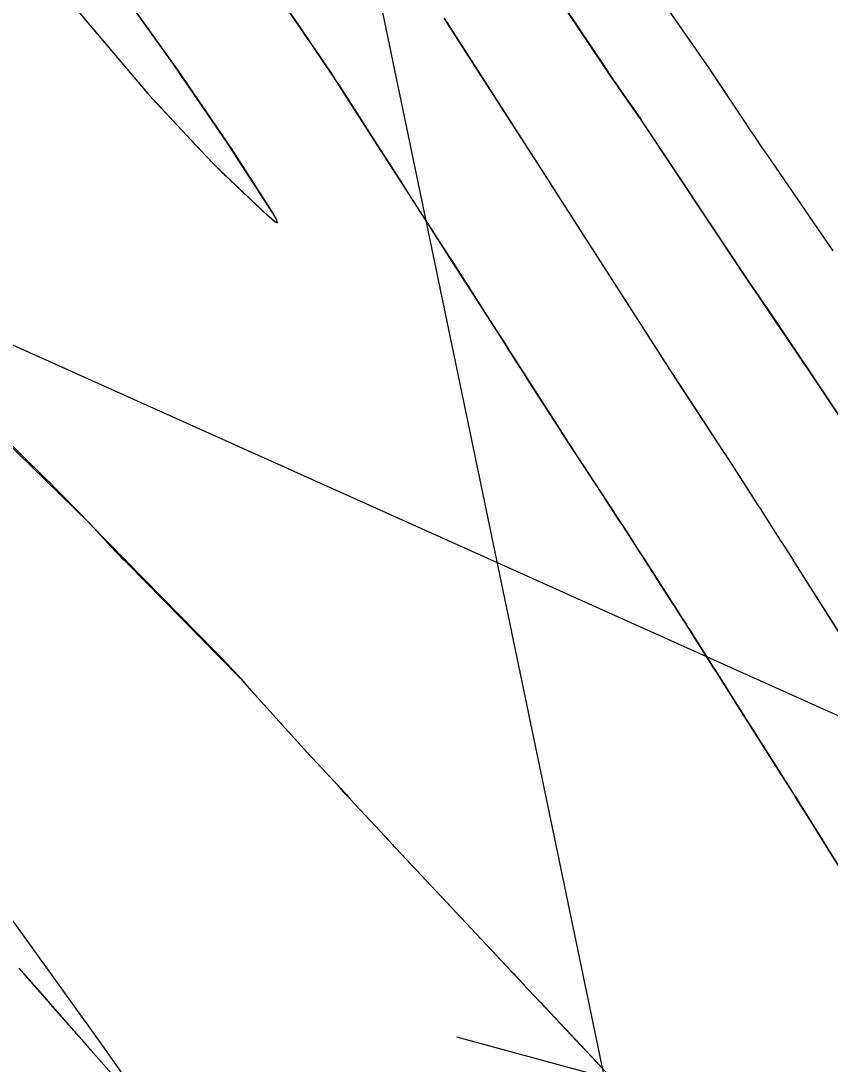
# Model space of a CAD drawing. Extents: x 954385 to 988206, y 1868364 to 1924553.
# Drawn here: x 955998.24 to 956024.11, y 1922772.51 to 1922805.85 of the extents above; entities that cross this region are included whole.
import ezdxf

# ---------------------------------------------------------------- set-up
doc = ezdxf.new("R2010")
doc.units = 0
for name, color, linetype in [('1', 7, 'Continuous'), ('Default', 7, 'Continuous'), ('Ex_Major Contours', 7, 'Continuous'), ('Ex_Minor Contours', 7, 'Continuous'), ('Slopes', 7, 'Continuous')]:
    doc.layers.add(name, color=color, linetype=linetype)

msp = doc.modelspace()

# ---------------------------------------------------------------- linework, layer by layer
at = {"layer": '1'}
for points in [[(956024.199, 1922798.506), (956024.083, 1922798.677), (956023.966, 1922798.848), (956022.111, 1922801.549), (956021.924, 1922801.822), (956021.738, 1922802.096), (956021.553, 1922802.371), (956021.369, 1922802.647), (956020.273, 1922804.294), (956020.264, 1922804.308), (956020.248, 1922804.332), (956020.237, 1922804.348), (956017.062, 1922808.917)], [(956014.29, 1922808.279), (956016.937, 1922804.327), (956017.045, 1922804.166), (956017.154, 1922804.006), (956017.264, 1922803.846), (956017.374, 1922803.686), (956018.032, 1922802.74), (956018.041, 1922802.727), (956018.062, 1922802.694), (956018.067, 1922802.686), (956021.293, 1922797.836), (956021.358, 1922797.74), (956021.422, 1922797.644), (956021.488, 1922797.548), (956021.553, 1922797.452), (956021.816, 1922797.069), (956021.881, 1922796.973), (956021.947, 1922796.877), (956022.012, 1922796.781), (956022.077, 1922796.685), (956023.538, 1922794.509), (956023.56, 1922794.477), (956023.582, 1922794.445), (956023.604, 1922794.413), (956023.625, 1922794.381), (956023.714, 1922794.254), (956023.736, 1922794.223), (956023.757, 1922794.191), (956023.779, 1922794.159), (956023.8, 1922794.126), (956024.546, 1922793.002)], [(956001.545, 1922806.666), (956003.041, 1922804.571), (956003.118, 1922804.464), (956003.139, 1922804.434), (956003.161, 1922804.403), (956003.264, 1922804.262), (956003.265, 1922804.261), (956004.962, 1922801.773), (956005.001, 1922801.717), (956005.011, 1922801.701), (956005.022, 1922801.684), (956006.253, 1922799.767), (956006.399, 1922799.518), (956006.424, 1922799.415), (956006.328, 1922799.459), (956006.11, 1922799.649), (956004.919, 1922800.779), (956004.668, 1922801.02), (956004.421, 1922801.265), (956004.178, 1922801.513), (956003.939, 1922801.766), (956002.571, 1922803.23), (956002.543, 1922803.26), (956002.515, 1922803.29), (956002.487, 1922803.321), (956002.459, 1922803.352), (956002.293, 1922803.536), (956002.292, 1922803.538), (956002.163, 1922803.698), (956002.155, 1922803.707), (956000.219, 1922805.992)], [(956025.524, 1922777.002), (956023.263, 1922780.629), (956023.243, 1922780.66), (956023.223, 1922780.692), (956023.204, 1922780.724), (956023.184, 1922780.756), (956023.054, 1922780.962), (956022.974, 1922781.089), (956022.877, 1922781.243), (956022.719, 1922781.494), (956022.662, 1922781.583), (956020.945, 1922784.294), (956020.801, 1922784.52), (956020.658, 1922784.746), (956020.514, 1922784.973), (956020.37, 1922785.199), (956019.607, 1922786.403), (956019.558, 1922786.48), (956019.509, 1922786.557), (956019.46, 1922786.634), (956019.411, 1922786.71), (956019.214, 1922787.017), (956019.116, 1922787.17), (956019.017, 1922787.324), (956018.492, 1922788.143), (956018.467, 1922788.182), (956018.417, 1922788.259), (956018.352, 1922788.361), (956018.333, 1922788.391), (956018.099, 1922788.755), (956018.014, 1922788.886), (956017.93, 1922789.017), (956017.627, 1922789.488), (956017.562, 1922789.589), (956017.497, 1922789.689), (956017.432, 1922789.789), (956017.367, 1922789.889), (956016.957, 1922790.515), (956016.867, 1922790.652), (956016.776, 1922790.79), (956016.686, 1922790.927), (956016.596, 1922791.065), (956015.994, 1922791.985), (956015.864, 1922792.184), (956015.734, 1922792.384), (956015.605, 1922792.583), (956015.476, 1922792.784), (956014.49, 1922794.321), (956014.282, 1922794.644), (956014.075, 1922794.967), (956013.868, 1922795.29), (956013.661, 1922795.613), (956011.985, 1922798.226), (956011.978, 1922798.237), (956011.953, 1922798.277), (956011.951, 1922798.28), (956010.56, 1922800.446), (956010.327, 1922800.808), (956010.095, 1922801.169), (956009.862, 1922801.531), (956009.63, 1922801.893), (956008.449, 1922803.733), (956008.336, 1922803.908), (956008.222, 1922804.082), (956008.107, 1922804.254), (956007.99, 1922804.427), (956007.491, 1922805.158), (956007.389, 1922805.307), (956007.287, 1922805.457), (956007.185, 1922805.606), (956007.083, 1922805.755), (956006.471, 1922806.652)], [(956025.317, 1922784.858), (956022.991, 1922788.523), (956022.878, 1922788.703), (956022.763, 1922788.882), (956022.649, 1922789.061), (956022.535, 1922789.239), (956021.876, 1922790.266), (956021.818, 1922790.357), (956021.745, 1922790.471), (956021.702, 1922790.537), (956021.599, 1922790.698), (956020.853, 1922791.857), (956020.81, 1922791.924), (956020.767, 1922791.991), (956020.745, 1922792.024), (956020.723, 1922792.058), (956019.159, 1922794.446), (956019.085, 1922794.558), (956019.011, 1922794.671), (956018.993, 1922794.699), (956018.974, 1922794.727), (956018.956, 1922794.756), (956018.938, 1922794.784), (956015.362, 1922800.355), (956015.301, 1922800.451), (956015.208, 1922800.595), (956015.184, 1922800.633), (956015.174, 1922800.649), (956011.774, 1922805.942)], [(955995.899, 1922794.295), (955999.031, 1922791.222), (955999.171, 1922791.084), (955999.31, 1922790.945), (955999.448, 1922790.805), (955999.586, 1922790.664), (956000.405, 1922789.819), (956000.417, 1922789.808), (956000.437, 1922789.789), (956000.444, 1922789.782), (956000.451, 1922789.775), (956001.139, 1922789.034), (956001.256, 1922788.91), (956001.373, 1922788.787), (956001.491, 1922788.664), (956001.61, 1922788.542), (956005.209, 1922784.893), (956005.244, 1922784.857), (956005.278, 1922784.82), (956005.312, 1922784.783), (956005.345, 1922784.745), (956005.475, 1922784.592), (956005.508, 1922784.554), (956005.541, 1922784.516), (956005.575, 1922784.478), (956005.608, 1922784.441), (956007.392, 1922782.47), (956007.405, 1922782.455), (956007.418, 1922782.441), (956007.431, 1922782.426), (956007.444, 1922782.411), (956007.496, 1922782.353), (956007.508, 1922782.339), (956007.521, 1922782.324), (956007.535, 1922782.31), (956007.548, 1922782.296), (956008.452, 1922781.328), (956008.525, 1922781.249), (956008.633, 1922781.134), (956008.639, 1922781.127), (956008.652, 1922781.112), (956008.724, 1922781.03), (956008.737, 1922781.016), (956008.75, 1922781.001), (956008.763, 1922780.987), (956008.775, 1922780.973), (956009.883, 1922779.786), (956009.912, 1922779.754), (956009.941, 1922779.722), (956009.97, 1922779.69), (956009.999, 1922779.658), (956010.113, 1922779.528), (956010.142, 1922779.496), (956010.171, 1922779.464), (956010.2, 1922779.432), (956010.229, 1922779.401), (956013.944, 1922775.444), (956013.982, 1922775.403), (956014.041, 1922775.34), (956014.044, 1922775.337), (956014.33, 1922775.031), (956014.442, 1922774.91), (956014.667, 1922774.67), (956014.676, 1922774.66), (956014.77, 1922774.564), (956014.786, 1922774.547), (956014.802, 1922774.531), (956014.817, 1922774.514), (956014.833, 1922774.497), (956019.352, 1922769.68)], [(955998.171, 1922775.572), (955999.045, 1922774.582), (955999.116, 1922774.501), (955999.222, 1922774.381), (955999.236, 1922774.364), (956000.396, 1922773.045), (956000.411, 1922773.028), (956000.426, 1922773.011), (956000.456, 1922772.975), (956000.471, 1922772.958), (956000.486, 1922772.941), (956003.244, 1922769.819)]]:
    msp.add_lwpolyline(points, dxfattribs=at)
at = {"layer": 'Default'}
msp.add_arc((955068.332, 1922107.114), 1145.916, 31.460692, 46.414195, dxfattribs=at)
at = {"layer": 'Ex_Major Contours'}
for points in [[(956025.316, 1922784.858), (956022.992, 1922788.524), (956022.878, 1922788.703), (956022.764, 1922788.882), (956022.65, 1922789.061), (956022.535, 1922789.239), (956021.876, 1922790.265), (956021.818, 1922790.356), (956021.713, 1922790.52), (956021.631, 1922790.647), (956021.603, 1922790.692), (956021.574, 1922790.736), (956020.852, 1922791.856), (956020.809, 1922791.923), (956020.766, 1922791.99), (956020.744, 1922792.024), (956020.722, 1922792.057), (956019.157, 1922794.444), (956019.083, 1922794.557), (956019.009, 1922794.67), (956018.991, 1922794.698), (956018.972, 1922794.726), (956018.954, 1922794.755), (956018.936, 1922794.783), (956018.752, 1922795.069), (956018.679, 1922795.184), (956018.606, 1922795.298), (956015.21, 1922800.596), (956015.187, 1922800.628), (956015.18, 1922800.638), (956015.173, 1922800.648), (956013.263, 1922803.622), (956012.743, 1922804.431), (956011.77, 1922805.945)], [(955998.178, 1922775.57), (955998.299, 1922775.431), (955999.014, 1922774.613), (955999.027, 1922774.599), (955999.04, 1922774.584), (955999.077, 1922774.539), (955999.086, 1922774.528), (955999.194, 1922774.406), (955999.23, 1922774.365), (955999.267, 1922774.323), (956000.426, 1922773.018), (956000.436, 1922773.007), (956000.446, 1922772.995), (956000.47, 1922772.967), (956000.479, 1922772.955), (956000.484, 1922772.949), (956002.743, 1922770.386)]]:
    msp.add_lwpolyline(points, dxfattribs=at)
at = {"layer": 'Ex_Minor Contours'}
for points in [[(956024.198, 1922798.507), (956024.082, 1922798.677), (956023.965, 1922798.848), (956022.111, 1922801.549), (956021.924, 1922801.823), (956021.738, 1922802.097), (956021.553, 1922802.371), (956021.369, 1922802.647), (956020.27, 1922804.298), (956020.248, 1922804.332), (956020.238, 1922804.348), (956017.062, 1922808.919)], [(956024.546, 1922793.002), (956023.8, 1922794.126), (956023.779, 1922794.158), (956023.757, 1922794.191), (956023.735, 1922794.223), (956023.714, 1922794.254), (956023.625, 1922794.381), (956023.603, 1922794.413), (956023.582, 1922794.445), (956023.56, 1922794.477), (956023.538, 1922794.509), (956022.076, 1922796.685), (956022.011, 1922796.781), (956021.946, 1922796.877), (956021.881, 1922796.973), (956021.815, 1922797.069), (956021.553, 1922797.451), (956021.487, 1922797.547), (956021.422, 1922797.643), (956021.357, 1922797.739), (956021.293, 1922797.836), (956018.066, 1922802.687), (956018.059, 1922802.697), (956018.04, 1922802.726), (956018.031, 1922802.739), (956017.374, 1922803.686), (956017.263, 1922803.845), (956017.154, 1922804.005), (956017.045, 1922804.165), (956016.937, 1922804.326), (956014.289, 1922808.279)], [(956000.079, 1922806.149), (956000.337, 1922805.844), (956001.853, 1922804.057), (956002.125, 1922803.737), (956002.14, 1922803.718), (956002.156, 1922803.7), (956002.171, 1922803.682), (956002.186, 1922803.663), (956002.281, 1922803.549), (956002.292, 1922803.535), (956002.296, 1922803.531), (956002.459, 1922803.35), (956002.486, 1922803.319), (956002.514, 1922803.289), (956002.543, 1922803.258), (956002.571, 1922803.228), (956004.346, 1922801.335), (956004.382, 1922801.297), (956004.418, 1922801.26), (956004.454, 1922801.224), (956004.49, 1922801.188), (956004.638, 1922801.044), (956004.674, 1922801.008), (956004.711, 1922800.972), (956004.749, 1922800.937), (956004.786, 1922800.901), (956006.166, 1922799.601), (956006.356, 1922799.436), (956006.44, 1922799.398), (956006.418, 1922799.488), (956006.291, 1922799.704), (956005.412, 1922801.074), (956005.21, 1922801.386), (956005.006, 1922801.697), (956004.8, 1922802.006), (956004.592, 1922802.314), (956003.345, 1922804.145), (956003.266, 1922804.26), (956003.265, 1922804.263), (956003.258, 1922804.271), (956003.152, 1922804.42), (956003.119, 1922804.466), (956003.032, 1922804.588), (956001.546, 1922806.668)], [(956006.472, 1922806.652), (956007.203, 1922805.58), (956007.305, 1922805.43), (956007.407, 1922805.28), (956007.509, 1922805.131), (956007.611, 1922804.981), (956008.019, 1922804.382), (956008.121, 1922804.232), (956008.221, 1922804.081), (956008.321, 1922803.929), (956008.419, 1922803.777), (956009.63, 1922801.891), (956009.862, 1922801.529), (956010.094, 1922801.167), (956010.327, 1922800.805), (956010.559, 1922800.444), (956011.95, 1922798.279), (956011.956, 1922798.269), (956011.981, 1922798.236), (956011.987, 1922798.227), (956013.242, 1922796.268), (956013.452, 1922795.941), (956013.662, 1922795.613), (956013.872, 1922795.286), (956014.082, 1922794.958), (956015.474, 1922792.783), (956015.603, 1922792.582), (956015.732, 1922792.382), (956015.862, 1922792.183), (956015.992, 1922791.983), (956016.595, 1922791.063), (956016.685, 1922790.926), (956016.775, 1922790.788), (956016.866, 1922790.651), (956016.956, 1922790.513), (956017.366, 1922789.888), (956017.431, 1922789.788), (956017.496, 1922789.688), (956017.561, 1922789.588), (956017.626, 1922789.487), (956017.929, 1922789.016), (956018.014, 1922788.885), (956018.098, 1922788.754), (956018.339, 1922788.38), (956018.364, 1922788.341), (956018.414, 1922788.264), (956018.499, 1922788.132), (956019.017, 1922787.324), (956019.116, 1922787.17), (956019.214, 1922787.017), (956019.411, 1922786.711), (956019.46, 1922786.634), (956019.51, 1922786.557), (956019.558, 1922786.48), (956019.607, 1922786.404), (956020.371, 1922785.199), (956020.514, 1922784.973), (956020.658, 1922784.746), (956020.801, 1922784.52), (956020.945, 1922784.294), (956022.656, 1922781.591), (956022.672, 1922781.567), (956022.708, 1922781.511), (956022.727, 1922781.483), (956022.735, 1922781.47), (956022.908, 1922781.192), (956022.961, 1922781.107), (956022.983, 1922781.072), (956023.004, 1922781.038), (956023.133, 1922780.834), (956023.163, 1922780.787), (956023.212, 1922780.707), (956023.242, 1922780.66), (956025.523, 1922777.001)], [(956019.354, 1922769.682), (956014.83, 1922774.498), (956014.814, 1922774.514), (956014.799, 1922774.531), (956014.783, 1922774.547), (956014.767, 1922774.563), (956014.672, 1922774.662), (956014.665, 1922774.669), (956014.442, 1922774.91), (956014.405, 1922774.95), (956014.368, 1922774.99), (956014.331, 1922775.031), (956014.294, 1922775.072), (956014.049, 1922775.34), (956014.046, 1922775.344), (956013.961, 1922775.422), (956013.736, 1922775.663), (956010.231, 1922779.406), (956010.202, 1922779.437), (956010.173, 1922779.469), (956010.144, 1922779.501), (956010.116, 1922779.533), (956010.003, 1922779.662), (956009.974, 1922779.694), (956009.945, 1922779.726), (956009.916, 1922779.757), (956009.887, 1922779.788), (956008.772, 1922780.97), (956008.759, 1922780.984), (956008.746, 1922780.998), (956008.733, 1922781.012), (956008.721, 1922781.027), (956008.641, 1922781.116), (956008.628, 1922781.131), (956008.49, 1922781.289), (956008.424, 1922781.364), (956008.413, 1922781.377), (956008.401, 1922781.389), (956008.39, 1922781.402), (956008.379, 1922781.414), (956007.662, 1922782.176), (956007.539, 1922782.308), (956007.416, 1922782.44), (956007.295, 1922782.573), (956007.174, 1922782.706), (956005.61, 1922784.444), (956005.576, 1922784.481), (956005.543, 1922784.519), (956005.51, 1922784.556), (956005.477, 1922784.594), (956005.347, 1922784.747), (956005.314, 1922784.785), (956005.28, 1922784.823), (956005.247, 1922784.86), (956005.213, 1922784.897), (956004.793, 1922785.347), (956004.712, 1922785.434), (956004.63, 1922785.521), (956004.547, 1922785.606), (956004.463, 1922785.692), (956000.444, 1922789.778), (956000.435, 1922789.787), (956000.432, 1922789.79), (956000.416, 1922789.812), (956000.413, 1922789.816), (956000.41, 1922789.82), (956000.407, 1922789.823), (956000.403, 1922789.827), (955997.188, 1922792.957)]]:
    msp.add_lwpolyline(points, dxfattribs=at)
at = {"layer": 'Slopes'}
for points in [[(956007.131, 1922818.928), (956021.793, 1922748.498), (956017.797, 1922752.973), (956021.793, 1922748.498), (956023.671, 1922754.196)], [(956057.131, 1922768.928), (955960.602, 1922812.276), (955966.571, 1922812.884), (955960.602, 1922812.276), (955964.113, 1922807.411)], [(956007.131, 1922768.928), (956017.968, 1922771.798), (956013.713, 1922767.568), (956017.968, 1922771.798), (956012.177, 1922773.368)]]:
    msp.add_lwpolyline(points, dxfattribs=at)

doc.saveas('drawing.dxf')
